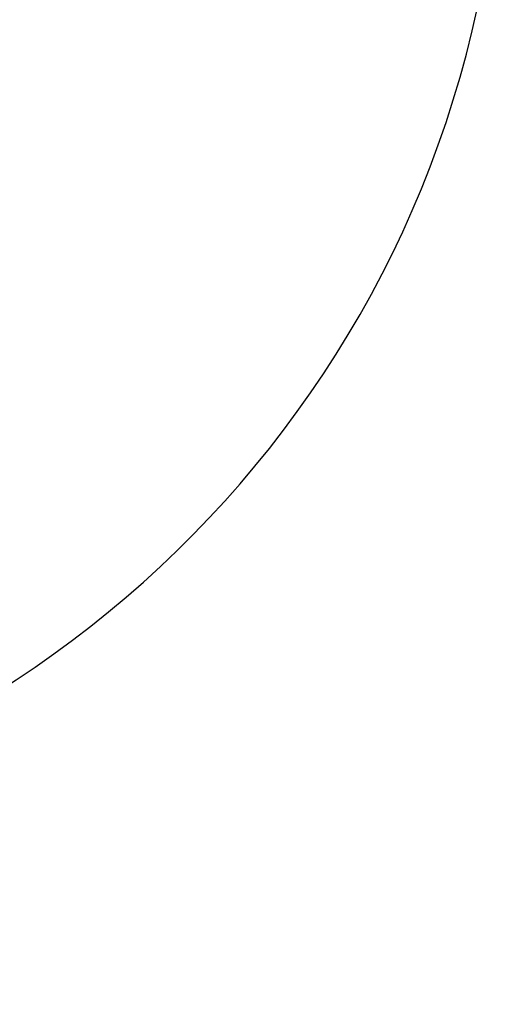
# Model space of a CAD drawing. Header units: millimetres. Extents: x -188930 to 271134, y -158090 to 283816.
# Tile 390 of 610: x 52735 to 53903, y 57742 to 60186. Entities that reach past the tile are written whole.
import ezdxf

# ---------------------------------------------------------------- set-up
doc = ezdxf.new("R2010")
doc.units = ezdxf.units.MM
doc.layers.add('A-DETL-2', color=5, linetype='Continuous', lineweight=25)
doc.layers.add('PZT_UTWARDZENIA', color=5, linetype='Continuous', lineweight=9)

msp = doc.modelspace()

# ---------------------------------------------------------------- linework, layer by layer
at = {"layer": 'A-DETL-2'}
msp.add_arc((51264, 60776.9), 2666.6, 271.9214, 351.7435, dxfattribs=at)
at = {"layer": 'PZT_UTWARDZENIA'}
for centre, radius, start, end in [((59552.7, 60792.4), 12000, 159.94686, 262.67113), ((59552.7, 60792.4), 12000, 159.94686, 262.67113), ((59275.4, 60624.1), 10000, 158.65181, 263.42833), ((59275.4, 60624.1), 10000, 158.65181, 263.42833)]:
    msp.add_arc(centre, radius, start, end, dxfattribs=at)

doc.saveas('drawing.dxf')
